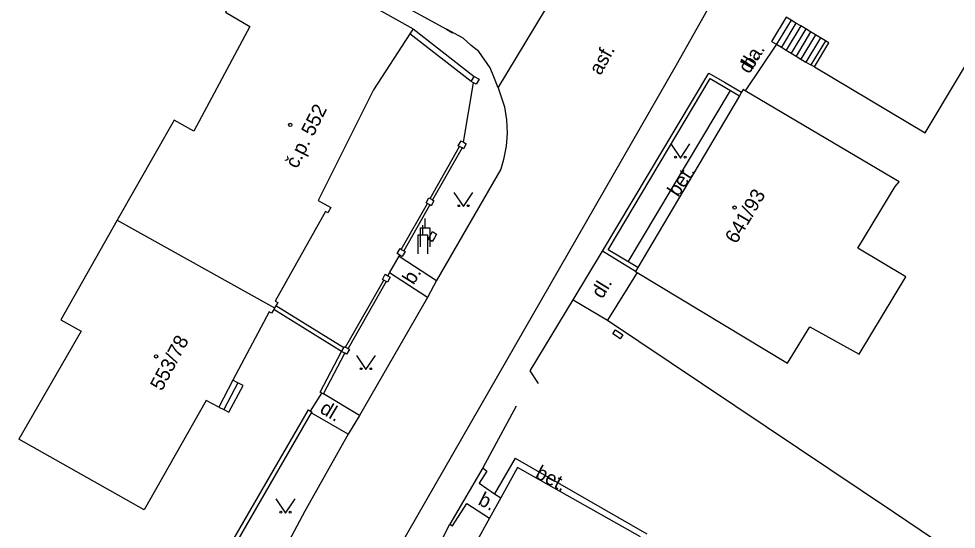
# Model space of a CAD drawing. Extents: x -577457 to -568404, y -1208466 to -1201387.
# Drawn here: x -568966.49 to -568917.18, y -1203874.25 to -1203847.38 of the extents above; entities that cross this region are included whole.
import ezdxf

# ---------------------------------------------------------------- set-up
doc = ezdxf.new("R2010")
doc.units = 0
for name, color, linetype in [('BUDOVY_MĚŘ', 7, 'Continuous'), ('BUDOVY_NEMĚŘ', 7, 'Continuous'), ('OBVOD_PILÍŘE', 7, 'Continuous'), ('POMOC_POPIS', 7, 'Continuous'), ('ROZHRANÍ_PLOCH', 7, 'Continuous'), ('ZN_BUDOV', 7, 'Continuous'), ('ZN_DOPLŇKOVÉ', 7, 'Continuous'), ('ZN_KULTUR', 7, 'Continuous'), ('Č_POPIS_ORIENT', 7, 'Continuous')]:
    doc.layers.add(name, color=color, linetype=linetype)

msp = doc.modelspace()

# ---------------------------------------------------------------- linework, layer by layer
at = {"layer": 'BUDOVY_MĚŘ'}
for points in [[(-568953.6, -1203843.51), (-568945.75, -1203847.91)], [(-568925.86, -1203847.46), (-568926.12, -1203847.3)], [(-568925.61, -1203847.61), (-568925.86, -1203847.46)], [(-568925.35, -1203847.76), (-568925.61, -1203847.61)], [(-568945.92, -1203848.17), (-568947.84, -1203851.13)], [(-568945.75, -1203847.91), (-568945.92, -1203848.17)], [(-568925.09, -1203847.92), (-568925.35, -1203847.76)], [(-568924.84, -1203848.07), (-568925.09, -1203847.92)], [(-568924.58, -1203848.23), (-568924.84, -1203848.07)], [(-568924.64, -1203849.91), (-568923.88, -1203848.65), (-568924.06, -1203848.54)], [(-568924.32, -1203848.38), (-568924.58, -1203848.23)], [(-568924.06, -1203848.54), (-568924.32, -1203848.38)], [(-568947.84, -1203851.13), (-568950.74, -1203856.94), (-568950.07, -1203857.32), (-568950.23, -1203857.6), (-568950.36, -1203857.53), (-568953, -1203862.24), (-568952.87, -1203862.32), (-568952.97, -1203862.49)], [(-568928.29, -1203851.17), (-568928.39, -1203851.11), (-568928.47, -1203851.25)], [(-568928.58, -1203851.44), (-568933.93, -1203860.48)], [(-568928.47, -1203851.25), (-568928.58, -1203851.44)], [(-568933.93, -1203860.48), (-568934.05, -1203860.68)], [(-568934.05, -1203860.68), (-568933.96, -1203860.73)], [(-568953.08, -1203862.69), (-568953.19, -1203862.88), (-568953.32, -1203862.81), (-568955.23, -1203866.41)], [(-568953.03, -1203862.6), (-568953.08, -1203862.69)], [(-568952.97, -1203862.49), (-568953.03, -1203862.6)], [(-568955.23, -1203866.41), (-568955.97, -1203867.82)], [(-568956.64, -1203867.48), (-568959.9, -1203873.23)], [(-568955.97, -1203867.82), (-568956.64, -1203867.48)], [(-568959.9, -1203873.23), (-568966.49, -1203869.5)], [(-568940.96, -1203887.34), (-568933.79, -1203874.64), (-568940.25, -1203871), (-568941.13, -1203872.59), (-568941.73, -1203873.67), (-568943.16, -1203876.26), (-568943.58, -1203876.92), (-568947.39, -1203883.64)]]:
    msp.add_lwpolyline(points, dxfattribs=at)
at = {"layer": 'BUDOVY_NEMĚŘ'}
for points in [[(-568924.64, -1203849.91), (-568918.82, -1203853.38), (-568913.45, -1203844.41), (-568913.16, -1203843.74), (-568917.2, -1203841.41), (-568921.22, -1203839.05)], [(-568953.6, -1203843.51), (-568955.61, -1203847.04), (-568954.33, -1203847.79), (-568957.28, -1203853.3), (-568958.32, -1203852.72), (-568961.31, -1203857.99), (-568953.03, -1203862.6)], [(-568933.96, -1203860.73), (-568926.06, -1203865.5), (-568924.89, -1203863.59), (-568922.28, -1203865.03), (-568919.84, -1203860.96), (-568922.36, -1203859.46), (-568920.4, -1203856.21), (-568920.19, -1203855.97), (-568928.29, -1203851.17)], [(-568961.31, -1203857.99), (-568964.28, -1203863.23), (-568963.21, -1203863.82), (-568966.49, -1203869.5)]]:
    msp.add_lwpolyline(points, dxfattribs=at)
at = {"layer": 'OBVOD_PILÍŘE'}
for points in [[(-568944.63, -1203858.91), (-568944.75, -1203859.11), (-568944.96, -1203858.99), (-568944.73, -1203858.58), (-568944.51, -1203858.71), (-568944.63, -1203858.91)], [(-568935.05, -1203864.09), (-568935.25, -1203863.96), (-568935.11, -1203863.75), (-568934.72, -1203864.01), (-568934.85, -1203864.22), (-568935.05, -1203864.09)]]:
    msp.add_lwpolyline(points, dxfattribs=at)
at = {"layer": 'ROZHRANÍ_PLOCH'}
for points in [[(-568956.09, -1203899.54), (-568953.48, -1203890.93), (-568952.07, -1203886.89), (-568950.09, -1203882.15), (-568946.97, -1203876.07), (-568931.9, -1203849.8), (-568912, -1203814.45), (-568906.43, -1203804.58), (-568865.02, -1203731.62)], [(-568953.24, -1203842.87), (-568944, -1203847.93)], [(-568941.28, -1203851.02), (-568938.27, -1203846.04)], [(-568926.12, -1203847.3), (-568926.89, -1203848.57), (-568926.64, -1203848.72)], [(-568925.86, -1203847.46), (-568926.64, -1203848.72)], [(-568925.61, -1203847.61), (-568926.37, -1203848.88)], [(-568943.12, -1203848.4), (-568944, -1203847.93)], [(-568944, -1203847.93), (-568943.67, -1203848.12)], [(-568925.35, -1203847.76), (-568926.12, -1203849.03)], [(-568925.09, -1203847.92), (-568925.86, -1203849.19)], [(-568924.84, -1203848.07), (-568925.6, -1203849.35)], [(-568942.69, -1203848.79), (-568943.12, -1203848.4)], [(-568924.58, -1203848.23), (-568925.35, -1203849.5)], [(-568924.32, -1203848.38), (-568925.09, -1203849.66)], [(-568924.06, -1203848.54), (-568924.83, -1203849.81)], [(-568942.3, -1203849.11), (-568942.69, -1203848.79)], [(-568941.7, -1203849.96), (-568942.3, -1203849.11)], [(-568926.64, -1203848.72), (-568926.37, -1203848.88)], [(-568926.37, -1203848.88), (-568926.12, -1203849.03)], [(-568926.12, -1203849.03), (-568925.86, -1203849.19)], [(-568925.86, -1203849.19), (-568925.6, -1203849.35)], [(-568925.6, -1203849.35), (-568925.35, -1203849.5)], [(-568925.35, -1203849.5), (-568925.09, -1203849.66)], [(-568941.51, -1203850.44), (-568941.7, -1203849.96)], [(-568925.09, -1203849.66), (-568924.83, -1203849.81)], [(-568924.64, -1203849.91), (-568924.83, -1203849.81)], [(-568941.28, -1203851.02), (-568941.51, -1203850.44)], [(-568941.28, -1203851.02), (-568940.94, -1203852.01)], [(-568934.43, -1203860.18), (-568929.05, -1203851.16)], [(-568940.94, -1203852.01), (-568940.83, -1203852.7)], [(-568940.83, -1203852.7), (-568940.8, -1203853.4)], [(-568940.8, -1203853.4), (-568940.85, -1203854.09)], [(-568940.85, -1203854.09), (-568940.99, -1203854.78)], [(-568940.99, -1203854.78), (-568941.14, -1203855.29)], [(-568941.14, -1203855.29), (-568944.52, -1203861.15)], [(-568946.49, -1203859.88), (-568944.52, -1203861.15)], [(-568937.33, -1203862.18), (-568935.78, -1203859.61)], [(-568944.99, -1203862.05), (-568946.99, -1203860.76)], [(-568944.52, -1203861.15), (-568944.99, -1203862.05)], [(-568944.99, -1203862.05), (-568948.57, -1203868.26)], [(-568939.59, -1203865.91), (-568937.33, -1203862.18)], [(-568937.33, -1203862.18), (-568935.52, -1203863.25)], [(-568939.15, -1203866.57), (-568939.59, -1203865.91)], [(-568954.96, -1203866.55), (-568955.23, -1203866.41)], [(-568955.71, -1203867.95), (-568955.44, -1203868.09), (-568954.69, -1203866.69), (-568954.96, -1203866.55)], [(-568954.96, -1203866.55), (-568955.71, -1203867.95)], [(-568948.57, -1203868.26), (-568950.47, -1203867.13)], [(-568955.97, -1203867.82), (-568955.71, -1203867.95)], [(-568940.33, -1203867.77), (-568942.08, -1203871.01)], [(-568949.16, -1203869.24), (-568951.11, -1203868.12)], [(-568948.57, -1203868.26), (-568949.16, -1203869.24)], [(-568949.16, -1203869.24), (-568951.45, -1203873.29)], [(-568940.38, -1203870.51), (-568941.47, -1203872.38)], [(-568940.38, -1203870.51), (-568933.46, -1203874.49)], [(-568942.08, -1203871.01), (-568943.82, -1203873.99)], [(-568941.87, -1203871.2), (-568942.28, -1203871.83)], [(-568942.08, -1203871.01), (-568941.87, -1203871.2)], [(-568942.28, -1203871.83), (-568941.47, -1203872.38)], [(-568941.47, -1203872.38), (-568941.13, -1203872.59)], [(-568951.45, -1203873.29), (-568953.25, -1203876.68)], [(-568943.67, -1203874.07), (-568942.92, -1203872.89)], [(-568942.92, -1203872.89), (-568941.73, -1203873.67)], [(-568944.55, -1203875.44), (-568943.82, -1203873.99)], [(-568943.82, -1203873.99), (-568943.67, -1203874.07)]]:
    msp.add_lwpolyline(points, dxfattribs=at)
at = {"layer": 'ZN_BUDOV'}
for centre in [(-568952.21, -1203852.97), (-568928.84, -1203857.32), (-568959.27, -1203865.15)]:
    msp.add_circle(centre, 0.0875, dxfattribs=at)
at = {"layer": 'ZN_DOPLŇKOVÉ'}
for p, q in [((-568945.11, -1203858.39), (-568945.11, -1203857.89)), ((-568945.24, -1203858.75), (-568945.24, -1203858.25))]:
    msp.add_line(p, q, dxfattribs=at)
for points in [[(-568942.69, -1203850.68), (-568945.92, -1203848.17)], [(-568945.75, -1203847.91), (-568942.54, -1203850.42)], [(-568926.64, -1203848.72), (-568928.29, -1203851.17)], [(-568942.69, -1203850.68), (-568942.54, -1203850.42)], [(-568942.54, -1203850.42), (-568942.28, -1203850.56), (-568942.43, -1203850.82), (-568942.57, -1203850.75)], [(-568935.78, -1203859.61), (-568930.2, -1203850.24)], [(-568933.93, -1203860.48), (-568935.49, -1203859.54), (-568930.13, -1203850.52), (-568928.58, -1203851.44)], [(-568930.2, -1203850.24), (-568929.37, -1203850.72)], [(-568943.1, -1203853.88), (-568942.57, -1203850.75)], [(-568942.57, -1203850.75), (-568942.69, -1203850.68)], [(-568929.37, -1203850.72), (-568928.47, -1203851.25)], [(-568943.3, -1203854.11), (-568943.37, -1203854.07), (-568943.22, -1203853.81), (-568943.1, -1203853.88)], [(-568943.1, -1203853.88), (-568942.96, -1203853.96), (-568943.1, -1203854.22), (-568943.17, -1203854.18)], [(-568944.85, -1203856.85), (-568943.3, -1203854.11)], [(-568943.17, -1203854.18), (-568944.72, -1203856.92)], [(-568943.17, -1203854.18), (-568943.3, -1203854.11)], [(-568945, -1203857.11), (-568945.06, -1203857.07), (-568944.92, -1203856.81), (-568944.85, -1203856.85)], [(-568944.72, -1203856.92), (-568944.66, -1203856.96), (-568944.8, -1203857.22), (-568944.87, -1203857.18)], [(-568944.85, -1203856.85), (-568944.72, -1203856.92)], [(-568946.37, -1203859.52), (-568945, -1203857.11)], [(-568944.87, -1203857.18), (-568946.24, -1203859.59)], [(-568944.87, -1203857.18), (-568945, -1203857.11)], [(-568945.36, -1203859.39), (-568945.36, -1203858.39), (-568944.86, -1203858.39), (-568944.86, -1203859.39)], [(-568945.49, -1203859.75), (-568945.49, -1203858.75), (-568944.99, -1203858.75), (-568944.99, -1203859.75)], [(-568946.45, -1203859.82), (-568946.58, -1203859.74), (-568946.43, -1203859.48), (-568946.37, -1203859.52)], [(-568946.99, -1203860.76), (-568946.49, -1203859.88)], [(-568946.49, -1203859.88), (-568946.45, -1203859.82)], [(-568946.24, -1203859.59), (-568946.17, -1203859.63), (-568946.32, -1203859.89), (-568946.45, -1203859.82)], [(-568946.37, -1203859.52), (-568946.24, -1203859.59)], [(-568934.05, -1203860.68), (-568935.78, -1203859.61)], [(-568947.29, -1203861.14), (-568947.36, -1203861.1), (-568947.21, -1203860.83), (-568947.08, -1203860.91)], [(-568947.08, -1203860.91), (-568946.95, -1203860.98), (-568947.1, -1203861.24), (-568947.16, -1203861.21)], [(-568947.08, -1203860.91), (-568946.99, -1203860.76)], [(-568933.96, -1203860.73), (-568935.52, -1203863.25)], [(-568949.3, -1203864.67), (-568947.29, -1203861.14)], [(-568947.16, -1203861.21), (-568949.17, -1203864.74)], [(-568947.16, -1203861.21), (-568947.29, -1203861.14)], [(-568949.51, -1203864.89), (-568953.08, -1203862.69)], [(-568949.4, -1203864.7), (-568952.97, -1203862.49)], [(-568935.52, -1203863.25), (-568920.49, -1203873.34)], [(-568950.55, -1203867.09), (-568950.64, -1203867.04), (-568949.51, -1203864.89)], [(-568949.51, -1203864.89), (-568949.4, -1203864.7)], [(-568949.34, -1203864.99), (-568949.51, -1203864.89)], [(-568949.4, -1203864.7), (-568949.36, -1203864.63), (-568949.3, -1203864.67)], [(-568949.17, -1203864.74), (-568949.1, -1203864.78), (-568949.25, -1203865.04), (-568949.34, -1203864.99)], [(-568949.3, -1203864.67), (-568949.17, -1203864.74)], [(-568950.47, -1203867.13), (-568949.34, -1203864.99)], [(-568951.15, -1203868.03), (-568950.55, -1203867.09)], [(-568950.55, -1203867.09), (-568950.47, -1203867.13)], [(-568958.85, -1203881.5), (-568963.63, -1203878.73), (-568963.56, -1203878.6), (-568958.95, -1203881.27), (-568951.25, -1203867.97), (-568951.15, -1203868.03)], [(-568951.11, -1203868.12), (-568955.5, -1203875.71), (-568956.6, -1203877.61), (-568958.85, -1203881.5)], [(-568951.15, -1203868.03), (-568951.08, -1203868.07), (-568951.11, -1203868.12)], [(-568920.49, -1203873.34), (-568902.2, -1203885.69)]]:
    msp.add_lwpolyline(points, dxfattribs=at)
at = {"layer": 'ZN_KULTUR'}
for points in [[(-568932.19, -1203853.96), (-568931.69, -1203854.71), (-568931.19, -1203853.96)], [(-568943.6, -1203856.52), (-568943.1, -1203857.27), (-568942.6, -1203856.52)], [(-568948.73, -1203865.1), (-568948.23, -1203865.85), (-568947.73, -1203865.1)], [(-568952.96, -1203872.65), (-568952.46, -1203873.4), (-568951.96, -1203872.65)]]:
    msp.add_lwpolyline(points, dxfattribs=at)
for centre in [(-568931.94, -1203854.66), (-568931.44, -1203854.66), (-568943.35, -1203857.22), (-568942.85, -1203857.22), (-568948.48, -1203865.8), (-568947.98, -1203865.8), (-568952.71, -1203873.35), (-568952.21, -1203873.35)]:
    msp.add_circle(centre, 0.05, dxfattribs=at)

# ---------------------------------------------------------------- texts
at = {"layer": 'POMOC_POPIS'}
for s, rotation, p in [('asf.', 60.98, (-568935.89, -1203850.4)), ('dla.', 57.43, (-568928.08, -1203850.32)), ('b.', 60.46, (-568927.9, -1203850.1)), ('bet.', 56.31, (-568931.81, -1203856.8)), ('b.', 57.86, (-568945.73, -1203861.42)), ('dl.', 58.27, (-568935.8, -1203862.16)), ('dl.', 329.21, (-568950.71, -1203868.08)), ('bet.', 332.66, (-568939.38, -1203871.51)), ('b.', 332.86, (-568942.38, -1203872.92))]:
    msp.add_text(s, height=0.75, rotation=rotation, dxfattribs=at).set_placement(p)
at = {"layer": 'Č_POPIS_ORIENT'}
for s, rotation, p in [('č.p. 552', 63.45, (-568951.85, -1203855.31)), ('641/93', 59.4, (-568928.75, -1203859.27)), ('553/78', 62.06, (-568958.96, -1203867.01))]:
    msp.add_text(s, height=0.75, rotation=rotation, dxfattribs=at).set_placement(p)

doc.saveas('drawing.dxf')
